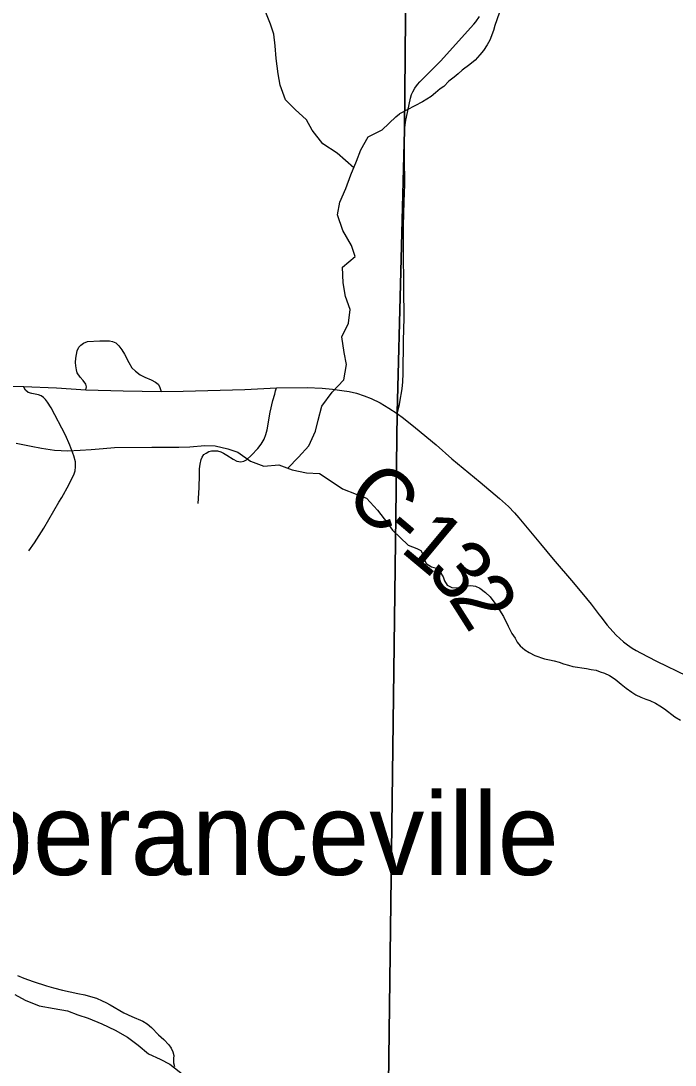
# Model space of a CAD drawing. Extents: x 0 to 191, y 0 to 55.
# Drawn here: x 149.356 to 149.67, y 23.231 to 23.732 of the extents above; entities that cross this region are included whole.
import ezdxf

# ---------------------------------------------------------------- set-up
doc = ezdxf.new("R2010")
doc.units = 0
for name, color, linetype in [('GM_X_Corporation', 7, 'Continuous'), ('GM_X_County_Road', 7, 'Continuous'), ('GM_X_County_Road_Text', 7, 'Continuous'), ('GM_X_Minor_River', 7, 'Continuous'), ('GM_X_Township_Road', 7, 'Continuous'), ('GM_X_Unincorporated_Text', 7, 'Continuous')]:
    doc.layers.add(name, color=color, linetype=linetype)

msp = doc.modelspace()

# ---------------------------------------------------------------- linework, layer by layer
at = {"layer": 'GM_X_Corporation'}
for points in [[(150.07549, 22.0195), (150.07549, 25.41761), (149.5758, 25.41761), (149.56443, 24.97656), (149.56439, 24.97481), (149.56403, 24.95266), (149.5632, 24.9013), (149.56492, 24.82957), (149.56382, 24.82501), (149.56277, 24.77497), (149.55762, 24.60839), (149.55619, 24.51706), (149.55552, 24.46365), (149.54392, 24.0583), (149.54051, 23.67987), (149.53701, 23.54415), (149.53125, 23.09862), (149.52575, 22.26208), (149.5224, 22.02486), (149.6695, 22.02341), (149.9211, 22.0226)], [(150.07549, 22.0195), (150.07549, 24.96967), (149.8571, 24.97337), (149.81101, 24.97388), (149.63635, 24.97567), (149.5815, 24.97623), (149.56443, 24.97656), (149.56439, 24.97481), (149.56403, 24.95266), (149.5632, 24.9013), (149.56492, 24.82957), (149.56382, 24.82501), (149.56277, 24.77497), (149.55762, 24.60839), (149.55619, 24.51706), (149.55552, 24.46365), (149.54392, 24.0583), (149.54051, 23.67987), (149.53701, 23.54415), (149.53125, 23.09862), (149.52575, 22.26208), (149.5224, 22.02486), (149.6695, 22.02341), (149.9211, 22.0226)]]:
    msp.add_lwpolyline(points, close=True, dxfattribs=at)
for points in [[(149.53125, 23.09862), (149.53701, 23.54415), (149.54051, 23.67987), (149.54392, 24.0583), (149.55552, 24.46365), (149.55619, 24.51706), (149.55762, 24.60839), (149.56277, 24.77497), (149.56382, 24.82501), (149.56492, 24.82957), (149.5632, 24.9013), (149.52108, 24.90171), (149.41066, 24.90327), (149.37935, 24.90341), (149.33711, 24.90479), (149.30463, 24.90606), (149.14623, 24.90673), (148.74489, 24.91553), (148.28203, 24.9234), (148.05398, 24.9263)], [(148.05398, 24.9263), (148.28203, 24.9234), (148.74489, 24.91553), (149.14623, 24.90673), (149.30463, 24.90606), (149.33711, 24.90479), (149.37935, 24.90341), (149.41066, 24.90327), (149.52108, 24.90171), (149.5632, 24.9013), (149.56492, 24.82957), (149.56382, 24.82501), (149.56277, 24.77497), (149.55762, 24.60839), (149.55619, 24.51706), (149.55552, 24.46365), (149.54392, 24.0583), (149.54051, 23.67987), (149.53701, 23.54415), (149.53125, 23.09862)]]:
    msp.add_lwpolyline(points, dxfattribs=at)
at = {"layer": 'GM_X_County_Road'}
for points in [[(149.33815, 23.55703), (149.35768, 23.55691), (149.37363, 23.55614), (149.38765, 23.55528), (149.40565, 23.55476), (149.42378, 23.55444), (149.43439, 23.55462), (149.46389, 23.55543), (149.47909, 23.55624), (149.49386, 23.55638), (149.50104, 23.5561), (149.50606, 23.55564), (149.51047, 23.55494), (149.51404, 23.55444), (149.51758, 23.55363), (149.52115, 23.55239), (149.5245, 23.55108), (149.52885, 23.54896), (149.53312, 23.54649), (149.53711, 23.54388)], [(149.53711, 23.54388), (149.54017, 23.54165), (149.54582, 23.537), (149.55575, 23.52889), (149.56333, 23.52222), (149.57691, 23.51099), (149.58622, 23.50316), (149.59055, 23.4992), (149.59328, 23.4963), (149.5955, 23.49376), (149.60584, 23.48138), (149.61184, 23.47403), (149.62162, 23.4627), (149.62794, 23.4551), (149.63014, 23.45233), (149.63396, 23.44728)], [(149.63396, 23.44728), (149.6347, 23.44631), (149.63785, 23.44237), (149.64048, 23.43927), (149.64216, 23.43749), (149.64566, 23.4344), (149.6476, 23.43292), (149.64987, 23.43135), (149.65172, 23.43021), (149.65381, 23.42903), (149.66144, 23.42501), (149.67606, 23.418), (149.68826, 23.41223), (149.70129, 23.40588), (149.71319, 23.40043), (149.71845, 23.39825)]]:
    msp.add_lwpolyline(points, dxfattribs=at)
at = {"layer": 'GM_X_Minor_River'}
for points in [[(149.51628, 23.66181), (149.5083, 23.66882), (149.50144, 23.67328), (149.49625, 23.67985), (149.49354, 23.68474), (149.48818, 23.68979), (149.4834, 23.69447), (149.48085, 23.70146), (149.48003, 23.70694), (149.47899, 23.71432), (149.47854, 23.72038), (149.4779, 23.72587), (149.47633, 23.73078), (149.47379, 23.73719), (149.47106, 23.74417), (149.46966, 23.74984), (149.46618, 23.75644), (149.46194, 23.76226), (149.45886, 23.76715), (149.45271, 23.77484), (149.44906, 23.77973), (149.4452, 23.78574)], [(149.58594, 23.73604), (149.58397, 23.73013), (149.58325, 23.72765), (149.58144, 23.72307), (149.58016, 23.72077), (149.5785, 23.71809), (149.57664, 23.71597), (149.57442, 23.71347), (149.57199, 23.71134), (149.56826, 23.70862), (149.5664, 23.70688), (149.56434, 23.70533), (149.56192, 23.70339), (149.5595, 23.70088), (149.55763, 23.69971), (149.55539, 23.69778), (149.55334, 23.69603), (149.55128, 23.69467), (149.54923, 23.6935), (149.5382, 23.68762)], [(149.48457, 23.51769), (149.48968, 23.523), (149.49472, 23.52838), (149.49784, 23.53543), (149.4991, 23.54075), (149.50091, 23.54741), (149.50594, 23.5541), (149.51153, 23.56005), (149.51277, 23.56746), (149.51156, 23.57313), (149.51052, 23.5807), (149.51366, 23.58718), (149.51452, 23.59383), (149.51218, 23.60005), (149.51115, 23.60668), (149.51087, 23.61407), (149.51685, 23.61926), (149.51509, 23.62454), (149.51103, 23.6317), (149.50848, 23.63925), (149.50954, 23.64533), (149.51248, 23.65181), (149.51486, 23.65847), (149.51761, 23.66495), (149.51963, 23.67047), (149.52314, 23.67659), (149.52991, 23.68008), (149.53645, 23.68623), (149.5382, 23.68762)], [(149.35419, 23.52964), (149.36139, 23.52821), (149.36632, 23.52733), (149.37258, 23.52627), (149.37901, 23.52597), (149.38487, 23.52623), (149.39016, 23.52668), (149.39601, 23.52713), (149.40149, 23.52758), (149.41927, 23.5278), (149.42494, 23.52769), (149.43232, 23.52778), (149.43761, 23.52785), (149.44479, 23.5285), (149.44971, 23.52838), (149.45578, 23.52694), (149.46053, 23.52529), (149.46663, 23.52101), (149.47309, 23.51863), (149.48027, 23.51928), (149.48673, 23.5169), (149.49355, 23.51547), (149.4998, 23.51517), (149.50494, 23.51182), (149.51086, 23.50773), (149.51732, 23.50516), (149.52226, 23.50332), (149.52762, 23.49751), (149.53243, 23.49132), (149.53488, 23.48799)], [(149.53488, 23.48799), (149.54233, 23.48069), (149.54442, 23.47997), (149.54652, 23.47905), (149.54843, 23.47814), (149.5496, 23.47608), (149.55001, 23.47419), (149.55099, 23.47193), (149.55348, 23.47027), (149.55576, 23.46974), (149.55769, 23.46769), (149.55905, 23.46544), (149.55984, 23.46356), (149.56101, 23.46149), (149.5633, 23.46039), (149.56614, 23.46026), (149.5684, 23.46086), (149.57237, 23.46131), (149.57465, 23.46097), (149.57674, 23.46006), (149.57943, 23.45802), (149.58173, 23.45598), (149.58483, 23.45167), (149.58697, 23.4483), (149.58814, 23.44643), (149.5903, 23.44191), (149.59207, 23.43834), (149.59362, 23.4361), (149.5946, 23.43422), (149.59614, 23.43235), (149.59826, 23.43049), (149.60036, 23.4292), (149.60303, 23.42773), (149.60779, 23.42611), (149.61007, 23.42577), (149.61235, 23.42524), (149.61482, 23.42453), (149.61691, 23.42381), (149.6192, 23.42309), (149.62129, 23.42256), (149.62356, 23.42222), (149.62565, 23.42188), (149.62793, 23.42154), (149.63021, 23.42101), (149.63248, 23.42067), (149.63439, 23.41994), (149.63648, 23.41922), (149.63896, 23.41813), (149.64164, 23.41647), (149.64452, 23.41406), (149.64701, 23.41202), (149.64969, 23.41017), (149.65161, 23.40887), (149.6539, 23.40778), (149.65637, 23.40687), (149.65828, 23.40615), (149.66095, 23.40487), (149.66305, 23.40358), (149.66535, 23.4021), (149.67033, 23.3984), (149.67301, 23.39674)], [(149.35367, 23.26504), (149.35862, 23.26245), (149.36527, 23.25969), (149.37247, 23.25845), (149.37892, 23.25721), (149.38386, 23.25538), (149.3888, 23.25373), (149.39526, 23.25097), (149.40173, 23.24802), (149.40763, 23.24468), (149.41278, 23.24077), (149.41775, 23.23666), (149.42327, 23.23408), (149.42802, 23.23167), (149.43471, 23.22645)]]:
    msp.add_lwpolyline(points, dxfattribs=at)
at = {"layer": 'GM_X_Township_Road'}
for points in [[(149.53711, 23.54388), (149.53815, 23.54818), (149.53833, 23.5494), (149.5395, 23.55575), (149.53983, 23.55903), (149.53998, 23.56317), (149.54012, 23.57897), (149.5404, 23.58958), (149.54029, 23.60415), (149.5401, 23.62247), (149.54016, 23.63397), (149.54046, 23.64548), (149.54068, 23.65379), (149.5406, 23.66679), (149.54054, 23.67808), (149.54061, 23.67961), (149.5409, 23.6824), (149.54129, 23.6847), (149.5416, 23.68611), (149.54348, 23.69524), (149.54399, 23.69693), (149.54459, 23.69832), (149.54557, 23.70009), (149.54675, 23.70172), (149.54792, 23.70303), (149.5578, 23.71299), (149.57383, 23.73072), (149.57472, 23.73179), (149.57663, 23.73438)], [(149.38765, 23.55528), (149.38805, 23.55677), (149.38765, 23.55802), (149.38644, 23.55979), (149.38492, 23.56126), (149.38353, 23.56348), (149.38314, 23.56483), (149.38279, 23.5667), (149.38275, 23.56844), (149.38288, 23.57044), (149.38314, 23.57222), (149.38357, 23.57391), (149.38427, 23.57565), (149.38527, 23.5767), (149.38662, 23.5777), (149.3884, 23.57839), (149.39444, 23.57874), (149.39896, 23.57883), (149.40049, 23.57848), (149.40205, 23.57774), (149.40353, 23.57639), (149.40501, 23.57452), (149.40627, 23.57244), (149.40831, 23.56831), (149.40975, 23.56587), (149.41148, 23.56419), (149.41375, 23.5625), (149.41604, 23.56126), (149.41908, 23.55999), (149.42103, 23.559), (149.42233, 23.55794), (149.42304, 23.55688), (149.42378, 23.55444)], [(149.36038, 23.47801), (149.36305, 23.48179), (149.36758, 23.48885), (149.37471, 23.50129), (149.37607, 23.50357), (149.37956, 23.5097), (149.38106, 23.51295), (149.38184, 23.51445), (149.38252, 23.51637), (149.38277, 23.51826), (149.38263, 23.52065), (149.38191, 23.52364), (149.37992, 23.52867), (149.37785, 23.53349), (149.37098, 23.54656), (149.36932, 23.54932), (149.36836, 23.5506), (149.36731, 23.55154), (149.36621, 23.55232), (149.36498, 23.55278), (149.36173, 23.55345), (149.35992, 23.55395), (149.35869, 23.55508), (149.35768, 23.55691)], [(149.44155, 23.50076), (149.44204, 23.50825), (149.44217, 23.51443), (149.44223, 23.51738), (149.44249, 23.51963), (149.44302, 23.52187), (149.44351, 23.52296), (149.44433, 23.52422), (149.44537, 23.52493), (149.44676, 23.52568), (149.44803, 23.526), (149.44959, 23.52606), (149.45087, 23.52593), (149.45247, 23.52546), (149.45371, 23.52482), (149.45536, 23.52386), (149.45835, 23.52191), (149.46019, 23.52106), (149.46197, 23.52072), (149.46355, 23.52099), (149.46483, 23.52164), (149.46714, 23.5239), (149.47014, 23.52717), (149.47172, 23.52925), (149.4732, 23.53158), (149.47407, 23.53387), (149.47463, 23.53599), (149.47619, 23.54448), (149.47743, 23.55018), (149.47829, 23.55322), (149.47867, 23.55472), (149.47909, 23.55624)], [(149.35494, 23.2742), (149.35799, 23.27301), (149.36243, 23.27131), (149.36872, 23.26929), (149.37221, 23.2683), (149.37649, 23.26715), (149.38378, 23.26552), (149.38722, 23.26489), (149.39095, 23.26386), (149.39281, 23.26326), (149.39542, 23.26212), (149.39729, 23.26132), (149.39939, 23.26021), (149.40592, 23.25633), (149.40977, 23.25451), (149.41495, 23.25225), (149.41717, 23.25094), (149.41923, 23.2492), (149.42252, 23.24579), (149.42502, 23.24342), (149.42747, 23.24096), (149.42866, 23.2393), (149.42941, 23.23763), (149.42985, 23.23589), (149.42973, 23.23442), (149.42977, 23.23236), (149.43021, 23.23054)]]:
    msp.add_lwpolyline(points, dxfattribs=at)

# ---------------------------------------------------------------- texts
at = {"layer": 'GM_X_County_Road_Text'}
for s, rotation, p in [('C', 317.4404, (149.51074, 23.50253)), ('-', 319.682, (149.52883, 23.48595)), ('1', 320.1295, (149.53791, 23.47825)), ('3', 310.2976, (149.55043, 23.46793)), ('2', 302.4516, (149.56114, 23.45541))]:
    msp.add_text(s, height=0.02841, rotation=rotation, dxfattribs=at).set_placement(p)
at = {"layer": 'GM_X_Unincorporated_Text'}
msp.add_text('Temperanceville', height=0.0394886, rotation=0, dxfattribs=at).set_placement((149.22724, 23.32244))

doc.saveas('drawing.dxf')
